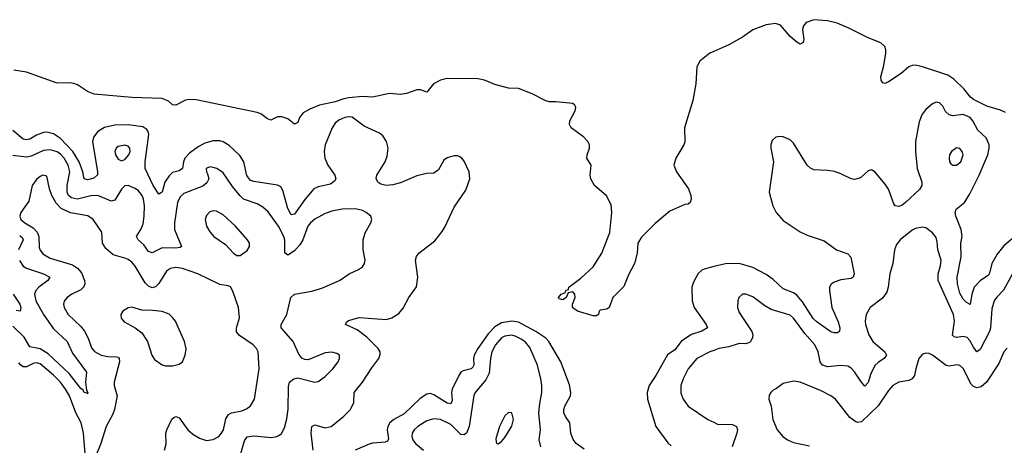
# Model space of a CAD drawing. Header units: inches. Extents: x 1473912 to 1647258, y 640388 to 773423.
# Tile 301 of 420: x 1505910 to 1511713, y 764358 to 766867. Entities that reach past the tile are written whole.
import ezdxf

# ---------------------------------------------------------------- set-up
doc = ezdxf.new("R2010")
doc.units = ezdxf.units.IN
doc.header["$MEASUREMENT"] = 0
doc.layers.add('B5706', color=7, linetype='Continuous')
doc.layers.add('B5716', color=7, linetype='Continuous')

msp = doc.modelspace()

# ---------------------------------------------------------------- linework, layer by layer
at = {"layer": 'B5706', "color": 5}
for points, elevation in [([(1510000, 766679.7), (1509977.6, 766670), (1509917.8, 766622.2), (1509901.3, 766590), (1509895, 766490), (1509877.6, 766390), (1509828.4, 766230), (1509830, 766148), (1509824.9, 766130), (1509777.1, 766050), (1509764.4, 766010), (1509781.6, 765970), (1509852, 765870), (1509865.5, 765830), (1509866.8, 765810), (1509861, 765790), (1509850, 765779), (1509830, 765777.2), (1509741.5, 765738.5), (1509655, 765665), (1509574.8, 765585.2), (1509553, 765550), (1509548.5, 765490), (1509532.8, 765430), (1509497.3, 765362.7), (1509470, 765293.6), (1509406, 765230), (1509384.7, 765170), (1509370, 765161.2), (1509330, 765155.3), (1509324.7, 765150), (1509322, 765130), (1509310, 765122), (1509290, 765121.2), (1509198, 765150), (1509168, 765170), (1509168, 765190), (1509184, 765230), (1509181.2, 765250), (1509170, 765264), (1509142, 765258), (1509131, 765229), (1509110, 765215.3), (1509090, 765222), (1509085.2, 765230), (1509101.2, 765250), (1509122, 765258), (1509130, 765273), (1509144, 765276), (1509147, 765290), (1509216.8, 765343.2), (1509288.7, 765410), (1509341.2, 765490), (1509387, 765613), (1509399.6, 765730), (1509395.2, 765775.2), (1509368.6, 765828.6), (1509297.3, 765890), (1509275.5, 765930), (1509271.9, 765950), (1509277.2, 766010), (1509252.6, 766050), (1509253.3, 766070), (1509268.4, 766110), (1509267.5, 766130), (1509258.5, 766150), (1509235.5, 766175.5), (1509160.8, 766230), (1509149.8, 766250), (1509152.2, 766270), (1509182.9, 766330), (1509187.2, 766350), (1509182.5, 766362.5), (1509170, 766373.1), (1509070, 766383.5), (1509030, 766383.1), (1509010, 766388.7), (1508930, 766429.6), (1508850, 766462.4), (1508790, 766462.6), (1508710, 766485.7), (1508649.8, 766509.8), (1508610, 766518.8), (1508430, 766519.9), (1508390.1, 766509.9), (1508349.2, 766490), (1508310, 766440.3), (1508272.9, 766452.9), (1508250, 766453.2), (1508190, 766431.7), (1508154.8, 766425.2), (1508090, 766432), (1507990, 766411.2), (1507930, 766413.5), (1507850, 766405.7), (1507819.9, 766400.1), (1507770, 766382.3), (1507676.3, 766363.7), (1507619.6, 766340.4), (1507581.4, 766318.6), (1507559.8, 766290), (1507550, 766260.7), (1507530, 766251.2), (1507490, 766282.5), (1507455.3, 766295.3), (1507430, 766294.6), (1507390, 766275.6), (1507370, 766283.1), (1507331.9, 766311.9), (1507310, 766320.6), (1506950, 766394.2), (1506910, 766397), (1506888, 766392), (1506830, 766363), (1506810, 766364.7), (1506786.2, 766386.2), (1506750, 766402.7), (1506570, 766409.3), (1506348.9, 766428.9), (1506310, 766444.7), (1506250, 766483.6), (1506230, 766491.5), (1506204.7, 766495.3), (1506130, 766493.6), (1505950, 766556.9), (1505875.3, 766570)], 680), ([(1507639, 764330), (1507628.7, 764430), (1507631.5, 764470), (1507650, 764479.7), (1507710, 764461), (1507746.6, 764470), (1507820.9, 764530), (1507858.8, 764570), (1507878.5, 764610), (1507881.4, 764670), (1507930, 764730.3), (1507984.7, 764815.3), (1508026.2, 764870), (1508034.5, 764894.5), (1508033.7, 764910), (1508022.3, 764930), (1507955.1, 764995.1), (1507898.3, 765038.3), (1507829.8, 765069.8), (1507835.9, 765084.1), (1507846.9, 765093.1), (1507910, 765111.3), (1508070, 765100.2), (1508102.7, 765110), (1508145.1, 765134.9), (1508170, 765166.8), (1508202.9, 765230), (1508247.6, 765292.4), (1508256.4, 765350), (1508243.1, 765450), (1508248.7, 765471.3), (1508262.9, 765490), (1508355.8, 765564.2), (1508400.6, 765619.4), (1508416.1, 765643.9), (1508470, 765763), (1508538.6, 765861.4), (1508563.6, 765930), (1508559.6, 765970), (1508530, 766033.2), (1508516, 766050), (1508500.1, 766060.1), (1508490, 766065.1), (1508470, 766065.6), (1508430, 766053.6), (1508410, 766038.4), (1508377.5, 765982.5), (1508350, 765962.6), (1508310, 765960.3), (1508250, 765946.6), (1508153.7, 765906.3), (1508110, 765894.4), (1508070, 765889.1), (1508037.6, 765897.6), (1508020.4, 765910), (1508011.1, 765931.1), (1508014.2, 765950), (1508063, 766030), (1508076.4, 766063.6), (1508081.6, 766110), (1508072.7, 766150), (1508050, 766182.2), (1508030, 766198.8), (1507940.2, 766240.2), (1507870, 766292.7), (1507850, 766294.5), (1507826, 766290), (1507790, 766274), (1507770, 766258), (1507751.9, 766230), (1507711.1, 766130), (1507704.1, 766090), (1507707.4, 766050), (1507725.4, 766010), (1507767.6, 765950), (1507772.9, 765930), (1507765.6, 765914.4), (1507741.4, 765898.6), (1507670, 765882.5), (1507644.1, 765870), (1507590, 765807.5), (1507530, 765720.9), (1507510, 765716.4), (1507490, 765754.3), (1507460.6, 765860.6), (1507450, 765881.5), (1507430, 765891.4), (1507290, 765913.2), (1507270, 765919.9), (1507249.6, 765949.6), (1507231.2, 766030), (1507207.4, 766067.4), (1507145.2, 766125.2), (1507110, 766147.2), (1507090, 766153.8), (1507050, 766153.6), (1507000.9, 766139.1), (1506961.7, 766118.3), (1506910, 766079.5), (1506883, 766050), (1506875, 766030), (1506869.2, 765990), (1506850, 765977.2), (1506810, 765965.5), (1506790, 765947), (1506766.3, 765910), (1506750, 765851.3), (1506730, 765839.1), (1506696.1, 765890), (1506650.4, 765990), (1506649.4, 766029.4), (1506671.7, 766190), (1506667.6, 766207.6), (1506659.2, 766219.2), (1506635.5, 766235.5), (1506550, 766247.3), (1506470, 766245.7), (1506409.3, 766230.7), (1506370, 766208.2), (1506345.1, 766174.9), (1506338.5, 766150), (1506369.4, 765970), (1506368, 765952), (1506346.9, 765933.1), (1506310, 765923), (1506289.4, 765929.4), (1506281.6, 765970), (1506259.8, 766030), (1506224, 766090), (1506150, 766167), (1506110, 766193.7), (1506070, 766203.4), (1506050, 766201.6), (1506010, 766187), (1505970, 766163.6), (1505950, 766158.7), (1505930, 766163.6), (1505870, 766213)], 720), ([(1507213.2, 764310), (1507235.5, 764384.5), (1507251.4, 764408.6), (1507290, 764414), (1507395, 764405), (1507425.2, 764410), (1507441.4, 764418.6), (1507452.1, 764427.9), (1507470, 764460.5), (1507485, 764515), (1507491.3, 764571.3), (1507494.5, 764705.5), (1507500.7, 764730), (1507525.2, 764750), (1507550, 764755.8), (1507649.5, 764730.5), (1507670, 764734.4), (1507710, 764764.4), (1507754.7, 764810), (1507786, 764850), (1507795.1, 764870), (1507794, 764890), (1507779.7, 764899.7), (1507750, 764908), (1507710, 764903.1), (1507610, 764862.6), (1507590, 764865.1), (1507573, 764873), (1507554.7, 764894.7), (1507522, 764970), (1507451, 765050), (1507451.1, 765070), (1507484.8, 765130), (1507507.4, 765230), (1507529.6, 765250), (1507632.5, 765267.5), (1507690, 765284.4), (1507795.1, 765330), (1507852.3, 765370), (1507905.9, 765394.1), (1507930, 765410.6), (1507942.4, 765430), (1507946.3, 765450), (1507934, 765510), (1507933.3, 765570), (1507945.6, 765610), (1507979.5, 765670), (1507986, 765690), (1507979.3, 765710), (1507952.7, 765730), (1507930, 765741.6), (1507890, 765751.3), (1507810, 765751.1), (1507750, 765739.1), (1507710, 765725.1), (1507650, 765690.8), (1507624.5, 765670), (1507608.3, 765650), (1507578.1, 765570), (1507560.3, 765539.7), (1507530, 765503.8), (1507490, 765478.2), (1507472.6, 765492.6), (1507472.8, 765567.2), (1507466.6, 765590), (1507434.6, 765650), (1507374.1, 765734.1), (1507342.1, 765762.1), (1507310, 765782.6), (1507229.8, 765810), (1507209.1, 765829.1), (1507164.6, 765884.6), (1507110, 765963.5), (1507071.6, 765990), (1507050, 765996.8), (1507030, 765999.7), (1507008.9, 765990), (1507010.4, 765970), (1507017.8, 765957.8), (1507023.9, 765930), (1507013.8, 765906.2), (1506990, 765886.8), (1506877.1, 765842.9), (1506856.5, 765823.5), (1506839.1, 765790), (1506822.2, 765670), (1506822.9, 765630), (1506864.4, 765530), (1506855.8, 765524.2), (1506830, 765519.9), (1506750, 765522.1), (1506690, 765493.6), (1506670, 765500.4), (1506640.7, 765540.7), (1506608.6, 765570), (1506597.6, 765590), (1506625.4, 765634.6), (1506636.9, 765663.1), (1506644.5, 765710), (1506645.6, 765770), (1506640.5, 765810), (1506632.3, 765830), (1506610, 765857.4), (1506590, 765872.8), (1506550, 765889.7), (1506530, 765888.2), (1506510, 765868), (1506470, 765803.1), (1506450, 765796.8), (1506370, 765830.4), (1506330, 765829.4), (1506250, 765809.9), (1506216.3, 765816.3), (1506198.3, 765830), (1506189.1, 765850), (1506189, 765890), (1506204.7, 765970), (1506196.2, 766010), (1506173, 766050), (1506150, 766074.4), (1506130, 766087.8), (1506090, 766099.9), (1506050, 766096.2), (1505976.9, 766063.1), (1505950, 766056.7), (1505870, 766066)], 740), ([(1506762.6, 764330), (1506773.5, 764366.5), (1506772.1, 764430), (1506776.4, 764450), (1506807.6, 764512.4), (1506817.6, 764522.4), (1506830, 764528.9), (1506850, 764520.8), (1506900.2, 764450), (1506930, 764424.3), (1506970, 764399.7), (1507010, 764387.3), (1507050, 764392.3), (1507083, 764410), (1507100.3, 764430), (1507111.4, 764450), (1507125.6, 764514.4), (1507140.6, 764539.4), (1507158, 764550), (1507218.5, 764561.5), (1507247.2, 764572.8), (1507270, 764590.4), (1507294.5, 764630), (1507320.4, 764810), (1507315.4, 764910), (1507305.1, 764930), (1507285.1, 764950), (1507205.3, 765005.3), (1507188.1, 765028.1), (1507188.7, 765050), (1507205.1, 765110), (1507200.5, 765170), (1507166.3, 765266.3), (1507151.6, 765291.6), (1507138, 765298), (1507090, 765305.7), (1506960.7, 765370), (1506870, 765400.9), (1506830, 765406.8), (1506799, 765401), (1506775.1, 765384.9), (1506730, 765312.8), (1506710, 765292.8), (1506690, 765287.1), (1506670, 765295.9), (1506650, 765316.2), (1506590, 765415.1), (1506570, 765438.8), (1506550, 765454.2), (1506530, 765462.3), (1506461.4, 765481.4), (1506417.8, 765517.8), (1506398.9, 765550), (1506394.6, 765614.6), (1506343.1, 765690), (1506311.7, 765711.7), (1506210, 765728.3), (1506154.6, 765754.6), (1506125.3, 765785.3), (1506099.9, 765830), (1506086.2, 765870), (1506070, 765945.2), (1506046, 765950), (1506030, 765942.9), (1506010, 765925.1), (1505984.6, 765890), (1505963.3, 765796.7), (1505916.2, 765730), (1505911.3, 765710), (1505917.6, 765690), (1505939.6, 765670), (1505990, 765639.5), (1506013.9, 765613.9), (1506023.3, 765590), (1506025.1, 765525.1), (1506030, 765508.9), (1506047.4, 765487.4), (1506090, 765462), (1506222.1, 765422.1), (1506250, 765402.2), (1506274.5, 765374.5), (1506292.7, 765330), (1506293.5, 765310), (1506287.7, 765292.3), (1506270, 765275.7), (1506217.4, 765250), (1506190.3, 765230), (1506172.3, 765207.7), (1506168, 765190), (1506172.4, 765170), (1506196.5, 765130), (1506270, 765058.9), (1506291.8, 765031.8), (1506313.9, 764990), (1506333.6, 764933.6), (1506350, 764911.3), (1506390.5, 764890), (1506430, 764882), (1506479.8, 764879.8), (1506490, 764877.8), (1506497.3, 764870), (1506498.5, 764850), (1506466.2, 764730), (1506467.3, 764710), (1506483.8, 764650), (1506469.4, 764570), (1506458.5, 764541.5), (1506419.1, 764470), (1506388.8, 764370), (1506350, 764277.2)], 760), ([(1505910, 765594.6), (1505924.2, 765584.2), (1505931.2, 765570), (1505903.4, 765510)], 740), ([(1505908.3, 765448.3), (1505930, 765414.5), (1505950, 765403.1), (1506049.5, 765369.5), (1506087, 765350), (1506076.5, 765330), (1506023.5, 765290), (1506005.2, 765270), (1505998.3, 765250), (1506005.3, 765210), (1506049.6, 765130), (1506110, 765044), (1506190.1, 764970.1), (1506221.3, 764901.3), (1506303.8, 764790), (1506298.8, 764730), (1506303.4, 764683.4), (1506312.4, 764670), (1506310, 764661.2), (1506306.7, 764666.7), (1506290, 764669.8), (1506283.5, 764683.5), (1506270, 764692.8), (1506201.9, 764781.9), (1506077.1, 764897.1), (1506030, 764926.7), (1505970, 764939), (1505936.1, 764996.1), (1505870, 765060.4)], 740), ([(1510000, 765411.5), (1509942.8, 765397.2), (1509929.2, 765390.8), (1509909.2, 765370.8), (1509880.2, 765319.8), (1509870.3, 765290), (1509872.4, 765210), (1509884.7, 765170), (1509956.5, 765070), (1509964.2, 765050), (1509929.5, 765030.5), (1509870, 765010.6), (1509834.9, 764990), (1509808.3, 764970), (1509770, 764921.6), (1509727.9, 764892.1), (1509659.4, 764770), (1509620.5, 764710), (1509608.2, 764670), (1509609.4, 764630), (1509659.7, 764470), (1509730, 764372.9), (1509750, 764355.3)], 720), ([(1505872.6, 765250), (1505910.2, 765189.8), (1505916.6, 765170), (1505913.7, 765150), (1505890, 765152.8)], 720), ([(1509236, 764336), (1509189.8, 764369.8), (1509172.2, 764392.2), (1509157.8, 764430), (1509152.9, 764490), (1509127.3, 764527.3), (1509117.4, 764550), (1509116.5, 764570), (1509123, 764590), (1509155.4, 764650), (1509157.8, 764670), (1509150, 764714.5), (1509099.8, 764850), (1509027.4, 764970), (1509009.8, 764990), (1508951.5, 765030), (1508850, 765083.6), (1508810, 765090.8), (1508750, 765080.8), (1508710, 765056.1), (1508670, 765016.2), (1508609.7, 764930), (1508589.1, 764890), (1508584.8, 764870), (1508586, 764830), (1508581.1, 764818.9), (1508570, 764808.2), (1508522.6, 764797.4), (1508510, 764788.9), (1508498.4, 764770), (1508459.4, 764690), (1508455.6, 764670), (1508458, 764622), (1508450, 764602), (1508430, 764606.7), (1508350, 764656.8), (1508330, 764663.2), (1508310, 764660.7), (1508270, 764635.2), (1508175.2, 764544.8), (1508115.2, 764510), (1508090.9, 764490), (1508080.1, 764470), (1508076, 764450), (1508084, 764396), (1508077.5, 764382.5), (1508063.4, 764376.6), (1507990, 764370.5), (1507970, 764364.3), (1507887, 764330)], 720), ([(1508980.8, 764350), (1508971.8, 764390), (1508978.7, 764450), (1508969.9, 764550), (1508974.6, 764605.4), (1508987.1, 764670), (1508987.9, 764710), (1508981.3, 764750), (1508960.9, 764830), (1508915.6, 764935.6), (1508890, 764966.9), (1508870, 764981.4), (1508830, 765002.4), (1508810, 765007.4), (1508770, 765002), (1508750, 764991.1), (1508715, 764950), (1508693.2, 764910), (1508684.6, 764870), (1508675.9, 764784.1), (1508656.2, 764743.8), (1508594, 764670), (1508587.2, 764652.8), (1508559.4, 764470), (1508542.9, 764430), (1508530, 764419.5), (1508510, 764423), (1508450, 764480.2), (1508390, 764510.5), (1508350, 764515.4), (1508310, 764502.6), (1508256.9, 764470), (1508234.4, 764450), (1508222.7, 764430), (1508221.4, 764410), (1508227.8, 764390), (1508243.2, 764370), (1508290, 764330.2)], 740), ([(1510000, 764918.1), (1509977.6, 764910), (1509900.9, 764870), (1509850.2, 764810), (1509820.2, 764750), (1509806, 764710), (1509806.5, 764666.5), (1509820.3, 764630), (1509849.3, 764589.3), (1509965.5, 764510), (1510000, 764494)], 740), ([(1506295.1, 764310), (1506286, 764430), (1506271.6, 764491.6), (1506240.8, 764550), (1506202.9, 764650), (1506180.2, 764690), (1506149.9, 764730), (1506110, 764772.7), (1506030, 764839.6), (1506010, 764844.6), (1505990, 764840.4), (1505950, 764821.5), (1505930, 764821.9), (1505917.7, 764830), (1505904.8, 764844.8)], 760)]:
    msp.add_lwpolyline(points, dxfattribs=dict(at, elevation=elevation))
for points, elevation in [([(1506530, 766128.3), (1506490, 766120.4), (1506478, 766110), (1506470.3, 766090), (1506474.6, 766070), (1506490, 766044.9), (1506510, 766035.8), (1506530, 766042.6), (1506554, 766070), (1506561.5, 766090), (1506559.7, 766110), (1506550, 766121.3)], 740), ([(1507050, 765740.7), (1507030, 765734.5), (1507010, 765712.7), (1507002.4, 765690), (1507010.4, 765650), (1507030, 765616.3), (1507054, 765590), (1507122.4, 765542.4), (1507170, 765491.3), (1507190, 765478), (1507210, 765478), (1507250, 765506), (1507264, 765530), (1507264, 765550), (1507252.7, 765570), (1507182, 765650), (1507110, 765717), (1507070, 765738.4)], 760), ([(1506570, 765171.8), (1506550, 765169.2), (1506518, 765150), (1506506.8, 765130), (1506507.9, 765107.9), (1506525.8, 765085.8), (1506590, 765050.8), (1506630, 765020.7), (1506662.4, 764970), (1506688.2, 764890), (1506703.9, 764863.9), (1506750, 764833.4), (1506770, 764827.7), (1506810, 764826.8), (1506850, 764836), (1506870, 764851.3), (1506886, 764890), (1506892, 764928), (1506880.9, 764970), (1506850, 765042), (1506829.2, 765090), (1506813.2, 765110), (1506791.3, 765131.3), (1506750, 765146.6), (1506693.6, 765153.6), (1506630, 765154.7)], 780), ([(1508790, 764552.7), (1508770, 764532.7), (1508738, 764470), (1508716, 764396), (1508718, 764378), (1508722, 764370), (1508730, 764366.8), (1508750, 764381), (1508770, 764404), (1508810, 764470.8), (1508820.5, 764510), (1508810, 764549)], 760)]:
    msp.add_lwpolyline(points, close=True, dxfattribs=dict(at, elevation=elevation))
at = {"layer": 'B5716', "color": 5}
for points, elevation in [([(1511719.9, 766319.9), (1511690, 766334.2), (1511610, 766358.1), (1511530, 766396.6), (1511512.9, 766410), (1511476.7, 766456.7), (1511415.6, 766515.6), (1511379.6, 766539.6), (1511230, 766589.5), (1511190, 766598.1), (1511170, 766597.3), (1511150.7, 766589.3), (1511105.2, 766550), (1511030, 766500.9), (1511010, 766491.6), (1510995.9, 766495.9), (1510986, 766510), (1510985.4, 766530), (1511003.1, 766596.9), (1511015, 766670), (1511015.3, 766690), (1511008.6, 766710), (1510984.7, 766730), (1510910, 766760.5), (1510797.2, 766817.2), (1510726.8, 766846.8), (1510670, 766860.3), (1510590, 766867.1), (1510545.5, 766850), (1510529.2, 766830), (1510523.2, 766810), (1510530.2, 766750), (1510526.6, 766733.4), (1510510, 766723), (1510490, 766733.7), (1510450, 766768), (1510394.1, 766834.1), (1510364.4, 766844.4), (1510310, 766836.3), (1510230, 766808), (1510170, 766764.2), (1510090, 766718.7), (1510000, 766679.7)], 680), ([(1511773.3, 765586.7), (1511710, 765533.2), (1511670, 765484.1), (1511638.2, 765430), (1511626.1, 765373.9), (1511618.8, 765361.2), (1511570, 765327.4), (1511534, 765290), (1511520.5, 765250), (1511511, 765189), (1511490, 765199.7), (1511470, 765220.3), (1511450, 765256), (1511435.7, 765310), (1511434, 765350), (1511457.6, 765470), (1511457.2, 765550), (1511463.6, 765590), (1511458.3, 765630), (1511426.4, 765710), (1511422.4, 765730), (1511429, 765750), (1511477.1, 765790), (1511510, 765840.9), (1511563.4, 765950), (1511615, 766070), (1511624.2, 766110), (1511623.7, 766130), (1511605, 766170), (1511556.2, 766216.2), (1511527.3, 766270), (1511511.2, 766290), (1511470, 766308.4), (1511410, 766300.5), (1511386.8, 766306.8), (1511365.6, 766325.6), (1511350, 766356.8), (1511330, 766377.8), (1511310, 766380.8), (1511290, 766371.9), (1511250, 766337.7), (1511229.2, 766310), (1511210, 766265.2), (1511190.1, 766150), (1511188.9, 766090), (1511198.2, 765990), (1511226.4, 765910), (1511227, 765890), (1511213.3, 765866.7), (1511130.1, 765789.9), (1511110, 765773.2), (1511090, 765765.3), (1511070, 765770.9), (1511062.1, 765782.1), (1511030, 765867.6), (1511010, 765898.3), (1510950, 765969.6), (1510930, 765982), (1510910, 765976.2), (1510865, 765935), (1510830, 765924.8), (1510809.1, 765929.1), (1510750, 765958.7), (1510711.5, 765971.5), (1510670, 765978.8), (1510590, 765982.8), (1510570, 765991.1), (1510551.1, 766010), (1510470, 766139.3), (1510450, 766159.3), (1510410, 766176.2), (1510390, 766179.5), (1510365.3, 766174.7), (1510344.6, 766155.4), (1510336.4, 766130), (1510336.5, 766110), (1510353.2, 766030), (1510326.7, 765850), (1510348, 765770), (1510368.1, 765730), (1510410, 765683.5), (1510510, 765616.8), (1510550, 765596.8), (1510650, 765563.2), (1510723, 765510), (1510790, 765487.4), (1510807.5, 765467.5), (1510827.9, 765370), (1510821.3, 765350), (1510810, 765342.2), (1510750, 765333.5), (1510710, 765319.8), (1510692.5, 765307.5), (1510682.6, 765290), (1510681.7, 765270), (1510696.8, 765170), (1510733.4, 765086.6), (1510742.8, 765050), (1510741.6, 765030), (1510730, 765020.5), (1510710, 765021), (1510690, 765027.7), (1510610, 765083.9), (1510586.3, 765106.3), (1510524.2, 765204.2), (1510490, 765243.7), (1510470, 765257.4), (1510410, 765280.5), (1510350, 765335.6), (1510310, 765365.2), (1510230, 765406.6), (1510149.3, 765430.7), (1510070, 765429), (1510000, 765411.5)], 720), ([(1511760.2, 765370), (1511707.5, 765272.5), (1511667.8, 765232.2), (1511652.6, 765210), (1511638.1, 765161.9), (1511631.2, 765050), (1511625.7, 765030), (1511570, 764923), (1511550, 764909.7), (1511530, 764937.2), (1511510, 764977.1), (1511492.9, 764992.9), (1511470, 764998.8), (1511430, 764993.6), (1511417.3, 764997.3), (1511408, 765008), (1511419, 765090), (1511413.3, 765130), (1511323.4, 765330), (1511321.8, 765370), (1511336.6, 765416.6), (1511340.9, 765450), (1511321.5, 765510), (1511317.6, 765557.6), (1511310, 765582.7), (1511289.6, 765610), (1511250, 765639.7), (1511230, 765644.2), (1511190, 765635.4), (1511170, 765626), (1511098, 765570), (1511077.2, 765542.8), (1511065.3, 765510), (1511055.6, 765430), (1511038, 765370), (1511028.3, 765290), (1511019.3, 765260.7), (1510995.1, 765224.9), (1510922.4, 765170), (1510898, 765130), (1510892.9, 765090), (1510894.9, 765070), (1510913.6, 765010), (1510936.9, 764970), (1511009.2, 764910), (1511019.1, 764890), (1511005.2, 764870), (1510970.6, 764849.4), (1510950, 764829.8), (1510923.8, 764776.2), (1510910, 764729.5), (1510890, 764707.8), (1510870, 764729.7), (1510830, 764791.9), (1510810, 764813.3), (1510790, 764824), (1510750, 764829.1), (1510670, 764820.5), (1510641.8, 764830), (1510626.8, 764850), (1510614.9, 764910), (1510595.4, 764950), (1510537.4, 765017.4), (1510470, 765107.1), (1510450, 765126), (1510338, 765158), (1510300.5, 765180.5), (1510230, 765233.3), (1510190, 765249.6), (1510170, 765249.4), (1510148.4, 765230), (1510142.4, 765210), (1510140.4, 765170), (1510150, 765142), (1510225.4, 765030), (1510230.2, 765010), (1510227.7, 764992.3), (1510216.5, 764970), (1510210, 764963.5), (1510190, 764957.5), (1510150, 764957.6), (1510090, 764938.8), (1510030, 764929), (1510000, 764918.1)], 740), ([(1511730, 764931.6), (1511710, 764909.2), (1511679.7, 764840.3), (1511607.6, 764730), (1511576.2, 764703.8), (1511550, 764697.8), (1511530, 764705), (1511518.1, 764718.1), (1511470, 764811.3), (1511450, 764829.7), (1511430, 764833.5), (1511390, 764825.8), (1511370, 764829.8), (1511290, 764889.6), (1511270, 764899.5), (1511250, 764902), (1511230, 764895.1), (1511208.5, 764870), (1511190.2, 764809.8), (1511183.5, 764770), (1511170.3, 764750), (1511150, 764740.7), (1511090.2, 764729.8), (1511055.8, 764710), (1511030, 764681.3), (1510969, 764591), (1510870, 764496.5), (1510850, 764493.5), (1510837.7, 764497.7), (1510802, 764522), (1510716.9, 764630), (1510689.5, 764650), (1510630, 764682.2), (1510510, 764731.3), (1510470, 764736.2), (1510410, 764722.7), (1510370, 764693.2), (1510350, 764684), (1510336, 764670), (1510326.8, 764653.2), (1510324.7, 764630), (1510338, 764590), (1510348, 764510), (1510373, 764450), (1510408, 764410), (1510434.8, 764390), (1510470, 764375.8), (1510565.4, 764354.6)], 760), ([(1510000, 764494), (1510023.2, 764483.2), (1510110, 764481.2), (1510134.4, 764470), (1510139.8, 764450), (1510136.1, 764430), (1510107.8, 764350)], 740)]:
    msp.add_lwpolyline(points, dxfattribs=dict(at, elevation=elevation))
at = {"layer": 'B5716', "color": 5, "elevation": 740}
msp.add_lwpolyline([(1511430, 766111.1), (1511401.3, 766090), (1511390.3, 766070), (1511387.4, 766050), (1511390.4, 766030), (1511398.3, 766018.3), (1511410, 766008.9), (1511430, 766009.1), (1511456.8, 766030), (1511470.6, 766070), (1511465.1, 766090), (1511450, 766107.8)], close=True, dxfattribs=at)

doc.saveas('drawing.dxf')
